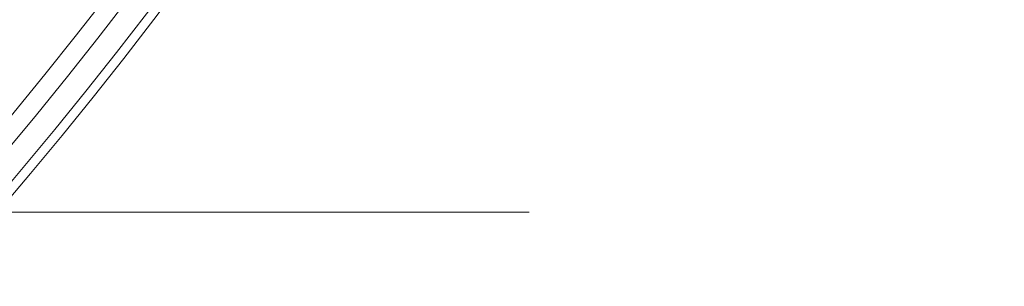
# Model space of a CAD drawing. Header units: millimetres. Extents: x -916886 to 3713765, y -2985421 to 1675785.
# Tile 60 of 656: x -31242 to -30197, y 69444 to 69727. Entities that reach past the tile are written whole.
import ezdxf

# ---------------------------------------------------------------- set-up
doc = ezdxf.new("R2010")
doc.units = ezdxf.units.MM
for name, color, linetype, lineweight in [('A99_N_kce-pohl', 1, 'Continuous', 9), ('A99_N_kce-rez-sil', 6, 'Continuous', 18), ('A99_N_znaceni 200', 5, 'Continuous', 5)]:
    doc.layers.add(name, color=color, linetype=linetype, lineweight=lineweight)

msp = doc.modelspace()

# ---------------------------------------------------------------- linework, layer by layer
at = {"layer": 'A99_N_kce-pohl', "color": 7, "linetype": 'Continuous', "lineweight": 5}
for radius, start, end in [(4410, 317.9079, 42.0921), (4355, 318.4308, 42.0955)]:
    msp.add_arc((-34607.5, 72400), radius, start, end, dxfattribs=at)
at = {"layer": 'A99_N_kce-rez-sil', "color": 7, "linetype": 'Continuous', "lineweight": 5}
for radius, start, end in [(4400, 317.9079, 42.0921), (4375, 317.906, 42.094)]:
    msp.add_arc((-34607.5, 72400), radius, start, end, dxfattribs=at)
at = {"layer": 'A99_N_znaceni 200', "color": 7, "lineweight": 5}
msp.add_lwpolyline([(-30701.5, 69522.5), (-31352.5, 69522.5)], dxfattribs=at)

doc.saveas('drawing.dxf')
